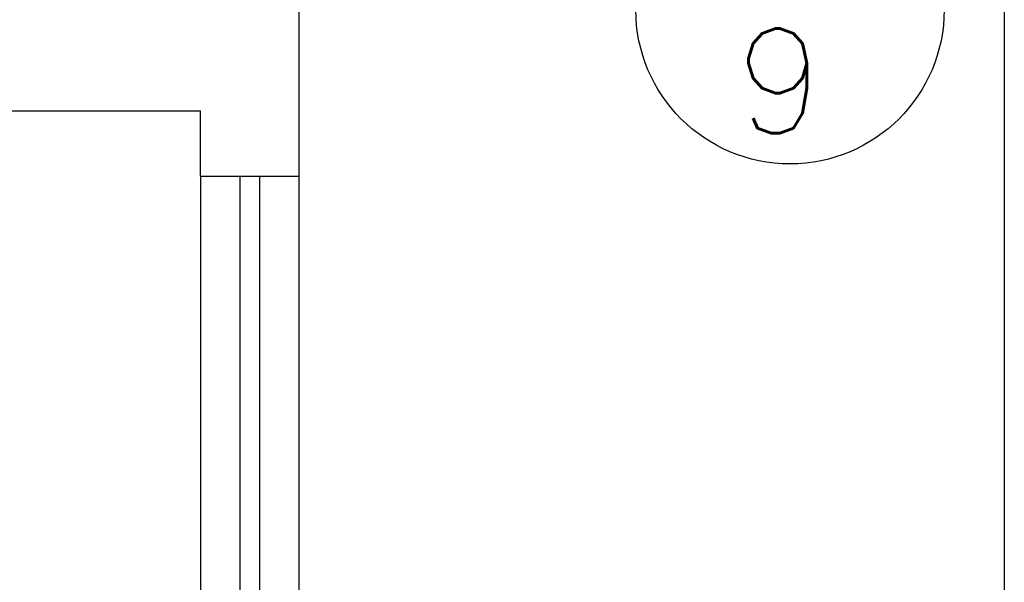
# Model space of a CAD drawing. Extents: x 40.7 to 137.4, y -250.8 to -221.5.
# Tile 273 of 320: x 122.4 to 123.9, y -239.2 to -238.4. Entities that reach past the tile are written whole.
import ezdxf

# ---------------------------------------------------------------- set-up
doc = ezdxf.new("R2010")
doc.units = 0
doc.header["$MEASUREMENT"] = 0
doc.layers.add('I-LIN_CHANADA', color=1, linetype='CONTINUOUS')
doc.layers.add('paredes1', color=8, linetype='CONTINUOUS')
doc.layers.add('I-TEXTOS', color=2, linetype='CONTINUOUS', lineweight=25)
doc.styles.add('ROMANS', font='romans')

msp = doc.modelspace()

# ---------------------------------------------------------------- linework, layer by layer
at = {"layer": 'I-LIN_CHANADA'}
msp.add_circle((123.5641, -238.3429), 0.2356, dxfattribs=at)
at = {"layer": 'paredes1'}
for p, q in [((122.8133, -234.9375), (122.8133, -238.5975)), ((120.6633, -238.4975), (122.6633, -238.4975)), ((122.6633, -238.5975), (122.6633, -238.4975)), ((122.6633, -238.5975), (122.6633, -240.0288)), ((122.6633, -238.5975), (122.8133, -238.5975)), ((122.7233, -238.5975), (122.7233, -240.0288)), ((122.7533, -238.5975), (122.7533, -240.0288)), ((122.8133, -238.5975), (122.8133, -240.0288))]:
    msp.add_line(p, q, dxfattribs=at)
msp.add_lwpolyline([(97.8049, -222.8262), (123.8916, -222.8262), (123.8916, -244.5449), (97.8049, -244.5449)], close=True, dxfattribs=at)

# ---------------------------------------------------------------- texts
at = {"layer": 'I-TEXTOS', "color": 2, "style": 'ROMANS'}
msp.add_text('9', height=0.16, rotation=359.9993, dxfattribs=at).set_placement((123.4802, -238.5314))

doc.saveas('drawing.dxf')
